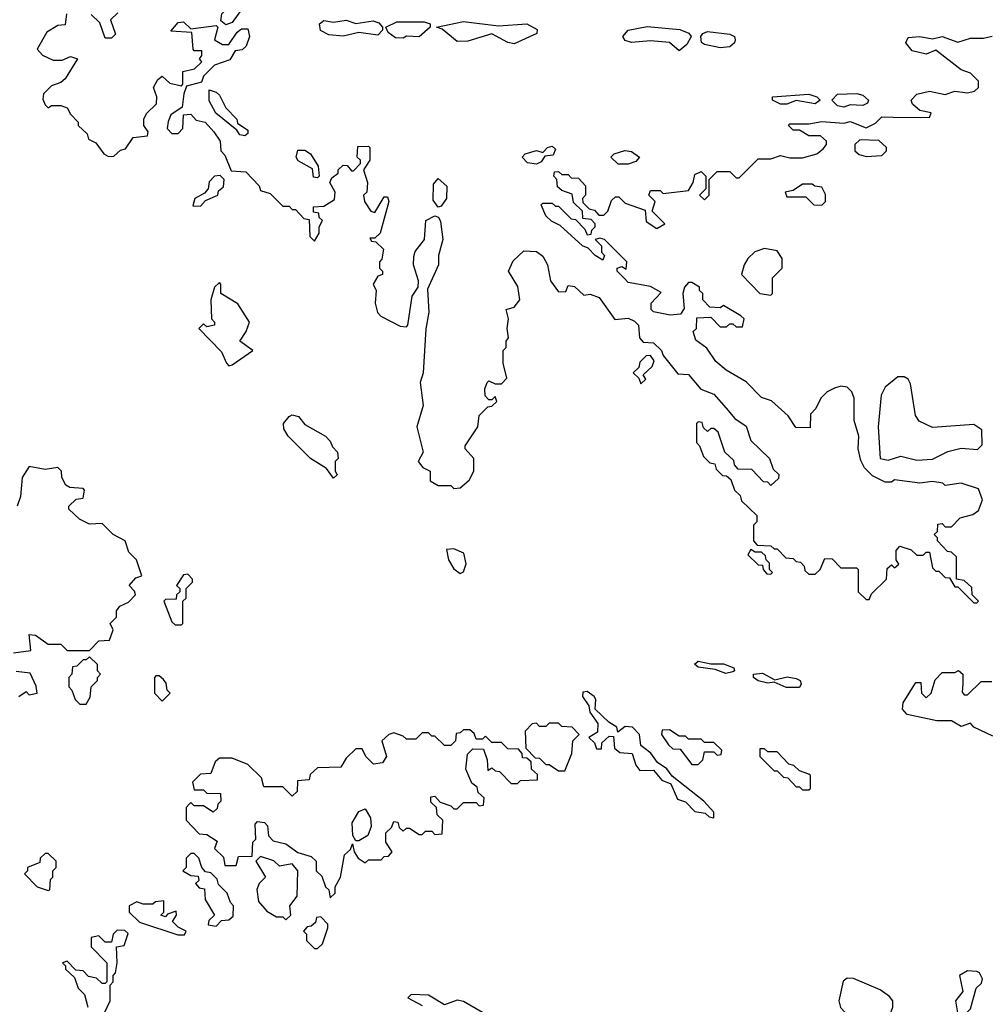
# Model space of a CAD drawing. Extents: x 2737310 to 2869991, y 870230 to 1012730.
# Tile 440 of 479: x 2822225 to 2825271, y 926174 to 929278. Entities that reach past the tile are written whole.
import ezdxf

# ---------------------------------------------------------------- set-up
doc = ezdxf.new("R2010")
doc.units = 0

msp = doc.modelspace()

# ---------------------------------------------------------------- linework, layer by layer
at = {"layer": '0CON02XD'}
for points in [[(2822875, 929262.5), (2822860, 929275), (2822863, 929297), (2822903, 929337), (2822920, 929335), (2822927.5, 929315), (2822895, 929270), (2822875, 929262.5)], [(2822373, 929297), (2822368.3, 929261.7), (2822345, 929260), (2822310.7, 929239.3), (2822280, 929185), (2822297, 929167), (2822330.7, 929150.7), (2822359.3, 929150.7), (2822385, 929162.5), (2822407.5, 929155), (2822368.3, 929091.7), (2822355, 929080), (2822325, 929070), (2822300, 929045), (2822298.3, 929028.3), (2822305, 929010), (2822315, 929000), (2822325, 929007.5), (2822355, 929007.5), (2822375, 929000), (2822385, 928980), (2822410, 928955), (2822410, 928945), (2822438.3, 928918.3), (2822441.7, 928901.7), (2822465, 928890), (2822490, 928855), (2822505, 928847.5), (2822521.7, 928848.3), (2822543, 928867), (2822558.3, 928871.7), (2822583, 928907), (2822628.3, 928911.7), (2822630, 928925), (2822616.7, 928945), (2822616.7, 928965), (2822625, 928982.5), (2822657, 929013), (2822657.5, 929035), (2822647.5, 929065), (2822660.7, 929089.3), (2822675, 929100), (2822698.3, 929078.3), (2822735, 929070), (2822740, 929075), (2822740, 929115), (2822777, 929123), (2822800, 929145), (2822792.5, 929155), (2822800, 929165), (2822800, 929180), (2822775, 929180), (2822772.5, 929185), (2822768.3, 929238.3), (2822701.7, 929241.7), (2822725, 929270), (2822741.7, 929271.7), (2822765, 929250), (2822845, 929260), (2822850, 929255), (2822840, 929215), (2822865, 929200), (2822885, 929200), (2822910.7, 929239.3), (2822925, 929250), (2822945, 929250), (2822950, 929225), (2822940, 929195), (2822927, 929183), (2822905, 929180), (2822888.3, 929151.7), (2822840, 929135), (2822805, 929100), (2822798.3, 929081.7), (2822751.7, 929068.3), (2822742.5, 929045), (2822737.5, 929002.5), (2822701.7, 928978.3), (2822693, 928957), (2822690, 928935), (2822705, 928920), (2822725, 928920), (2822740, 928935), (2822741.7, 928978.3), (2822765, 928980), (2822781.7, 928961.7), (2822810, 928955), (2822837.5, 928925), (2822857.5, 928895), (2822860, 928865), (2822871.7, 928851.7), (2822891.7, 928801.7), (2822938.3, 928798.3), (2822980, 928755), (2822985, 928740), (2823015, 928730), (2823055, 928690), (2823075, 928690), (2823085, 928680), (2823095, 928680), (2823121.7, 928651.7), (2823138.3, 928648.3), (2823140, 928595), (2823155, 928580), (2823170, 928605), (2823170, 928625), (2823180, 928645), (2823170, 928655), (2823168.3, 928668.3), (2823151.7, 928671.7), (2823151.7, 928688.3), (2823185, 928690), (2823218.3, 928711.7), (2823220, 928735), (2823203.3, 928765), (2823210, 928780), (2823230, 928795), (2823230, 928805), (2823245, 928820), (2823258.3, 928818.3), (2823271.7, 928801.7), (2823278.3, 928801.7), (2823300, 928825), (2823300, 928835), (2823290, 928845), (2823291.7, 928878.3), (2823325, 928880), (2823330, 928875), (2823330, 928835), (2823310, 928805), (2823322.5, 928765), (2823320, 928735), (2823310, 928725), (2823312.5, 928705), (2823332.5, 928675), (2823345, 928670), (2823375, 928720), (2823385, 928720), (2823390, 928705), (2823362.5, 928605), (2823345, 928590), (2823330, 928590), (2823335, 928580), (2823348.3, 928578.3), (2823372.5, 928555), (2823367, 928523), (2823360, 928515), (2823360, 928495), (2823370, 928485), (2823370, 928475), (2823355, 928470), (2823340, 928445), (2823350, 928425), (2823346.7, 928385), (2823353.3, 928355), (2823363.9, 928343.9), (2823425, 928312.5), (2823445, 928310), (2823450, 928315), (2823463, 928407), (2823482.5, 928435), (2823483.3, 928455), (2823467.5, 928505), (2823468.3, 928531.7), (2823473, 928547), (2823502.5, 928585), (2823506.7, 928645), (2823535, 928660), (2823546.2, 928656.2), (2823552.3, 928642.3), (2823560, 928585), (2823546.7, 928535), (2823546.7, 928505), (2823511.7, 928428.3), (2823515.9, 928355.9)], [(2822535, 929300), (2822511.7, 929278.3), (2822527, 929233), (2822515, 929220), (2822495, 929220), (2822478.3, 929268.3), (2822450, 929295)], [(2823245, 929226.7), (2823200.7, 929230.7), (2823174, 929244), (2823171.2, 929265), (2823185, 929275.8), (2823215, 929270.8), (2823255, 929276.7), (2823285, 929266.2), (2823340, 929275), (2823358.3, 929268.3), (2823370, 929255), (2823370, 929245), (2823355, 929230), (2823295, 929237.5), (2823245, 929226.7)], [(2823435, 929220), (2823410.7, 929220.7), (2823387.5, 929237.5), (2823380, 929255), (2823415, 929271.9), (2823501.4, 929271.4), (2823520, 929265), (2823520, 929255), (2823485, 929224), (2823445, 929226.7), (2823435, 929220)], [(2823785, 929202.5), (2823765, 929206.2), (2823715, 929233.3), (2823639.1, 929210.9), (2823605, 929209.2), (2823558.3, 929248.3), (2823540, 929255), (2823625, 929272.7), (2823735, 929258.8), (2823825, 929265.7), (2823857.7, 929247.7), (2823856.7, 929235), (2823785, 929202.5)], [(2824305, 929180), (2824275, 929206), (2824215, 929211.5), (2824155, 929206), (2824135, 929212.5), (2824127.5, 929225), (2824144.6, 929245.4), (2824205, 929256.7), (2824307.4, 929247.4), (2824335.7, 929235.7), (2824343.3, 929225), (2824329.5, 929200.5), (2824305, 929180)], [(2824435, 929190), (2824385, 929200), (2824376.4, 929206.4), (2824373.3, 929225), (2824380, 929235), (2824395, 929240.8), (2824465, 929232.5), (2824480, 929225), (2824482.5, 929215), (2824480, 929205), (2824465, 929192.5), (2824435, 929190)], [(2825245, 927440), (2825250, 927445), (2825230, 927465), (2825228.3, 927488.3), (2825205, 927510), (2825180, 927515), (2825180, 927585), (2825165, 927600), (2825151.7, 927601.7), (2825120, 927635), (2825120, 927645), (2825110, 927655), (2825120, 927665), (2825121.7, 927688.3), (2825135, 927690), (2825145, 927680), (2825165, 927680), (2825191.7, 927708.3), (2825231.7, 927718.3), (2825249.3, 927730.7), (2825262.5, 927765), (2825249.3, 927799.3), (2825195, 927817.5), (2825145, 927810), (2825137, 927817), (2825105, 927822.5), (2825065, 927817.5), (2824985, 927827.5), (2824975, 927820), (2824955, 927820), (2824915, 927840), (2824890, 927865), (2824878.3, 927888.3), (2824870, 927925), (2824872.5, 927965), (2824857.5, 928015), (2824857.5, 928085), (2824850, 928105), (2824835, 928120), (2824815, 928122.5), (2824795, 928116.7), (2824772.5, 928105), (2824752.5, 928085), (2824737, 928053), (2824720, 928035), (2824718.3, 927991.7), (2824673, 927993), (2824649.3, 928029.3), (2824596.4, 928076.4), (2824565, 928087.5), (2824516.4, 928136.4), (2824453.6, 928173.6), (2824420.7, 928200.7), (2824393, 928243), (2824358.3, 928268.3), (2824350, 928295), (2824360, 928305), (2824361.7, 928338.3), (2824405, 928340), (2824435, 928310), (2824455, 928310), (2824465, 928320), (2824475, 928320), (2824485, 928310), (2824505, 928310), (2824510, 928335), (2824500, 928345), (2824445, 928377.5), (2824435, 928370), (2824401.7, 928371.7), (2824380, 928395), (2824380, 928415), (2824370, 928425), (2824370, 928435), (2824345, 928450), (2824335, 928450), (2824322.5, 928435), (2824317.5, 928415), (2824321.7, 928368.3), (2824310, 928350), (2824277, 928347), (2824225, 928357.5), (2824217.5, 928365), (2824217.5, 928385), (2824248.3, 928418.3), (2824215, 928437.5), (2824145, 928450), (2824135, 928460), (2824110, 928485), (2824110, 928495), (2824125, 928500), (2824138.3, 928491.7), (2824140, 928515), (2824070, 928585), (2824055, 928590), (2824040, 928585), (2824060, 928565), (2824060, 928545), (2824070, 928535), (2824065, 928520), (2824040, 928535), (2824018.3, 928558.3), (2824000, 928565), (2823930, 928630), (2823903, 928643), (2823885, 928660), (2823870, 928695), (2823875, 928700), (2823905, 928700), (2823915, 928690), (2823925, 928690), (2823965, 928650), (2823978.3, 928648.3), (2824008.3, 928618.3), (2824015, 928600), (2824028.3, 928601.7), (2824030, 928615), (2824040, 928625), (2824040, 928635), (2824028.3, 928648.3), (2824001.7, 928651.7), (2824000, 928675), (2823971.7, 928701.7), (2823968.3, 928728.3), (2823935, 928740), (2823921.7, 928751.7), (2823920, 928775), (2823910, 928785), (2823911.7, 928798.3), (2823925, 928800), (2823935, 928790), (2823955, 928790), (2823965, 928780), (2823988.3, 928778.3), (2824010, 928755), (2824010, 928725), (2824000, 928715), (2824001.7, 928701.7), (2824021.7, 928681.7), (2824038.3, 928678.3), (2824051.7, 928661.7), (2824068.3, 928661.7), (2824080, 928675), (2824091.7, 928708.3), (2824105, 928720), (2824115, 928720), (2824135, 928700), (2824198.3, 928678.3), (2824201.7, 928641.7), (2824235, 928620), (2824260, 928635), (2824220, 928675), (2824230, 928705), (2824210, 928725), (2824215, 928740), (2824245, 928740), (2824255, 928730), (2824335, 928740), (2824350, 928765), (2824355, 928790), (2824375, 928800), (2824390, 928785), (2824390, 928745), (2824370, 928725), (2824385, 928710), (2824400, 928725), (2824400, 928775), (2824425, 928800), (2824465, 928800), (2824485, 928780), (2824495, 928780), (2824555, 928840), (2824595, 928840), (2824625, 928850), (2824655, 928842.5), (2824695, 928842.5), (2824740, 928855), (2824759.3, 928870.7), (2824770, 928885), (2824770, 928895), (2824751.7, 928911.7), (2824715, 928912.5), (2824685, 928930), (2824665, 928930), (2824650, 928945), (2824655, 928950), (2824715, 928950), (2824755, 928957.5), (2824825, 928952.5), (2824845, 928957.5), (2824895, 928937.5), (2824925, 928952.5), (2824945, 928972.5), (2824980.7, 928970.7), (2825095, 928970), (2825100, 928985), (2825065, 928992.5), (2825041.7, 929011.7), (2825037.5, 929025), (2825055, 929043.3), (2825095, 929052.5), (2825145, 929042.5), (2825175, 929052.5), (2825215, 929047.5), (2825237, 929053), (2825250, 929065), (2825250, 929085), (2825225, 929110), (2825195, 929120), (2825115, 929182.5), (2825085, 929170), (2825040, 929180), (2825020, 929205), (2825028.3, 929221.7), (2825065, 929225.3), (2825105, 929217.5), (2825135.6, 929225.6), (2825185, 929207.5), (2825225, 929220), (2825265, 929220), (2825293.1, 929226.9)], [(2822935, 928912.5), (2822920, 928915), (2822910, 928930), (2822843.6, 928983.6), (2822823, 929023), (2822822.5, 929057.5), (2822845, 929050), (2822855, 929040), (2822875, 929000), (2822910, 928965), (2822911.7, 928951.7), (2822945, 928930), (2822945, 928920), (2822935, 928912.5)], [(2824645, 929012.5), (2824625, 929012.5), (2824600, 929025), (2824600, 929035), (2824715, 929043.3), (2824740, 929035), (2824750, 929025), (2824735, 929013.3), (2824675, 929023.3), (2824645, 929012.5)], [(2824825, 929002.5), (2824805, 929006.7), (2824787.5, 929025), (2824805, 929043.3), (2824865.9, 929045.9), (2824885, 929040), (2824902.5, 929025), (2824900, 929015), (2824885, 929007.5), (2824845, 929010), (2824825, 929002.5)], [(2824895, 928847.5), (2824945, 928850), (2824960, 928865), (2824960, 928875), (2824935, 928897.5), (2824875, 928900), (2824860, 928885), (2824860, 928865), (2824873, 928853), (2824895, 928847.5)], [(2823165, 928780), (2823151.7, 928781.7), (2823148.3, 928808.3), (2823103.3, 928833.3), (2823097.5, 928845), (2823102.5, 928867.5), (2823125, 928867.5), (2823142.5, 928855), (2823167, 928817), (2823170, 928785), (2823165, 928780)], [(2823855, 928822.5), (2823827, 928827), (2823810, 928845), (2823820, 928855), (2823855, 928866.2), (2823875, 928860), (2823890, 928875), (2823905, 928880), (2823915, 928870), (2823908.3, 928851.7), (2823881.7, 928848.3), (2823870, 928830), (2823855, 928822.5)], [(2824145, 928822.5), (2824113, 928823), (2824090, 928845), (2824100, 928855), (2824133.6, 928866.4), (2824155, 928863.3), (2824180, 928845), (2824168.8, 928831.2), (2824145, 928822.5)], [(2822795, 928690), (2822811.7, 928708.3), (2822850, 928725), (2822851.7, 928738.3), (2822868.3, 928751.7), (2822870, 928775), (2822857, 928787), (2822840, 928785), (2822823, 928767), (2822820, 928745), (2822808.3, 928731.7), (2822777.5, 928715), (2822771.7, 928691.7), (2822795, 928690)], [(2823545, 928687.5), (2823529.3, 928709.3), (2823530.7, 928759.3), (2823545, 928777.5), (2823573, 928753), (2823571.2, 928715), (2823555, 928690), (2823545, 928687.5)], [(2824755, 928693.3), (2824767.5, 928705), (2824767, 928727), (2824755, 928750), (2824733, 928753), (2824725, 928760), (2824695, 928760), (2824665, 928740), (2824640, 928735), (2824645, 928720), (2824705, 928720), (2824730, 928695), (2824755, 928693.3)], [(2824595, 928410), (2824600, 928415), (2824600, 928465), (2824630, 928495), (2824630, 928525), (2824615, 928550), (2824575, 928557.5), (2824543.9, 928546.1), (2824522.5, 928525), (2824510, 928505), (2824502.5, 928475), (2824560, 928415), (2824595, 928410)], [(2823515.9, 928355.9), (2823506.1, 928303.9), (2823498, 928165), (2823488.8, 928135), (2823497.7, 928062.3), (2823477.5, 927995), (2823497.5, 927915), (2823482.5, 927885), (2823497, 927867), (2823520, 927855), (2823520, 927825), (2823545, 927810), (2823585, 927810), (2823595, 927800), (2823615, 927802.5), (2823643, 927827), (2823657.5, 927855), (2823657.5, 927895), (2823630, 927925), (2823630, 927935), (2823670, 927995), (2823675, 928030), (2823701.7, 928058.3), (2823715, 928060), (2823730, 928075), (2823725, 928090), (2823715, 928080), (2823705, 928080), (2823693, 928093), (2823692.5, 928115), (2823700, 928135), (2823705, 928140), (2823725, 928130), (2823745, 928130), (2823761.7, 928148.3), (2823750, 928195), (2823750, 928235), (2823760, 928245), (2823760, 928265), (2823767.5, 928275), (2823762.5, 928305), (2823767.5, 928335), (2823760, 928365), (2823785, 928372.5), (2823802.5, 928395), (2823797, 928437), (2823767.5, 928485), (2823781.7, 928518.3), (2823815, 928550), (2823855, 928547.5), (2823875, 928532.5), (2823890, 928505), (2823900, 928455), (2823925, 928420), (2823948.3, 928421.7), (2823955, 928440), (2823975, 928437.5), (2824005, 928410), (2824025, 928412.5), (2824053, 928403), (2824103, 928333), (2824145, 928337.5), (2824165, 928327.5), (2824177.5, 928315), (2824180, 928275), (2824191.7, 928261.7), (2824225, 928260), (2824250, 928235), (2824255, 928220), (2824301.7, 928161.7), (2824335, 928160), (2824373.3, 928113.3), (2824415, 928097.5), (2824453.3, 928053.3), (2824480.7, 928020.7), (2824516.4, 927996.4), (2824531.7, 927951.7), (2824590, 927895), (2824601.7, 927861.7), (2824620, 927845), (2824618.3, 927831.7), (2824595, 927810), (2824585, 927820), (2824571.7, 927821.7), (2824535, 927860), (2824491.7, 927861.7), (2824480, 927875), (2824478.3, 927888.3), (2824450, 927915), (2824428.3, 927978.3), (2824415, 927990), (2824405, 927990), (2824395, 927980), (2824381.7, 927991.7), (2824378.3, 928008.3), (2824365, 928010), (2824360, 928005), (2824360, 927945), (2824370, 927935), (2824381.7, 927901.7), (2824401.7, 927881.7), (2824418.3, 927878.3), (2824421.7, 927861.7), (2824441.7, 927841.7), (2824455, 927840), (2824468.3, 927828.3), (2824480, 927795), (2824498.3, 927778.3), (2824501.7, 927761.7), (2824550, 927715), (2824550, 927695), (2824540, 927685), (2824540, 927635), (2824551.7, 927621.7), (2824595, 927620), (2824605, 927610), (2824615, 927610), (2824641.7, 927581.7), (2824665, 927580), (2824675, 927570), (2824688.3, 927568.3), (2824700, 927555), (2824701.7, 927541.7), (2824715, 927530), (2824735, 927530), (2824750, 927545), (2824765, 927580), (2824788.3, 927578.3), (2824815, 927550), (2824865, 927550), (2824870, 927545), (2824870, 927475), (2824895, 927450), (2824905, 927450), (2824911.7, 927468.3), (2824960, 927515), (2824961.7, 927548.3), (2824975, 927560), (2824985, 927550), (2824998.3, 927561.7), (2824990, 927575), (2824990, 927605), (2825001.7, 927618.3), (2825037, 927607), (2825055, 927590), (2825075, 927590), (2825085, 927600), (2825095, 927600), (2825105, 927550), (2825115, 927540), (2825125, 927540), (2825145, 927520), (2825158.3, 927518.3), (2825175, 927490), (2825185, 927490), (2825235, 927440), (2825245, 927440)], [(2822885, 928187.5), (2822895, 928190), (2822960, 928235), (2822920, 928265), (2822940, 928295), (2822950, 928325), (2822913, 928383), (2822860, 928415), (2822860, 928445), (2822855, 928450), (2822840, 928435), (2822827.5, 928395), (2822830, 928335), (2822840, 928325), (2822840, 928315), (2822815, 928310), (2822805, 928320), (2822790, 928305), (2822861.7, 928231.7), (2822877.5, 928195), (2822885, 928187.5)], [(2824185, 928130), (2824200, 928145), (2824191.7, 928158.3), (2824220, 928185), (2824227, 928203), (2824215, 928220), (2824201.7, 928218.3), (2824181.7, 928198.3), (2824178.3, 928181.7), (2824160, 928165), (2824178.3, 928148.3), (2824185, 928130)], [(2825055, 927890), (2825105, 927892.5), (2825153, 927917), (2825195, 927927.5), (2825247, 927923), (2825261.7, 927938.3), (2825260, 927985), (2825235, 928002.5), (2825105, 927992.5), (2825063, 928013), (2825050.7, 928030.7), (2825035, 928130), (2825027.5, 928145), (2825015, 928152.5), (2824995, 928152.5), (2824955, 928120), (2824942.5, 928095), (2824933.3, 927995), (2824940, 927895), (2824965, 927890), (2825005, 927902.5), (2825055, 927890)], [(2823215, 927833.3), (2823193, 927863), (2823142.5, 927895), (2823072.5, 927965), (2823058.3, 927988.3), (2823057.5, 928005), (2823075, 928027.5), (2823085, 928032.5), (2823105, 928027.5), (2823125, 928002.5), (2823190, 927965), (2823205, 927950), (2823211.7, 927931.7), (2823227.5, 927915), (2823230, 927895), (2823220, 927885), (2823220, 927855), (2823226.4, 927843.6), (2823215, 927833.3)], [(2822205, 927282.5), (2822260, 927290), (2822255, 927340), (2822275, 927337.5), (2822315, 927310), (2822355, 927310), (2822375, 927290), (2822445, 927290), (2822475, 927320), (2822508.3, 927321.7), (2822520, 927355), (2822510, 927375), (2822530, 927395), (2822530, 927415), (2822540.7, 927429.3), (2822568.3, 927441.7), (2822590, 927465), (2822587, 927477), (2822570, 927495), (2822591.7, 927518.3), (2822610, 927525), (2822593.3, 927575), (2822569.3, 927599.3), (2822557.5, 927635), (2822520, 927655), (2822485, 927690), (2822445, 927687.5), (2822413.6, 927703.6), (2822380, 927735), (2822380, 927745), (2822403, 927767), (2822425, 927770), (2822430, 927795), (2822425, 927800), (2822383, 927803), (2822370.7, 927810.7), (2822357.5, 927835), (2822356.7, 927855), (2822345, 927866.7), (2822305, 927860), (2822255, 927870), (2822233.3, 927835), (2822227.5, 927775), (2822217.5, 927745)], [(2823615, 927532.5), (2823625, 927537.5), (2823633, 927563), (2823626.1, 927596.1), (2823595, 927610), (2823571.7, 927608.3), (2823577.5, 927575), (2823595, 927547.5), (2823615, 927532.5)], [(2824595, 927530), (2824600, 927535), (2824590, 927545), (2824590, 927565), (2824580, 927575), (2824578.3, 927588.3), (2824565, 927600), (2824545, 927600), (2824531.7, 927608.3), (2824521.7, 927591.7), (2824555, 927560), (2824568.3, 927558.3), (2824570, 927545), (2824581.7, 927531.7), (2824595, 927530)], [(2822735, 927370), (2822740, 927375), (2822740, 927445), (2822750, 927455), (2822750, 927485), (2822770, 927505), (2822770, 927515), (2822755, 927530), (2822741.7, 927528.3), (2822720, 927495), (2822730, 927485), (2822730, 927475), (2822720, 927465), (2822718.3, 927451.7), (2822685, 927450), (2822680, 927445), (2822705, 927380), (2822715, 927370), (2822735, 927370)], [(2822435, 927120), (2822447, 927143), (2822450, 927175), (2822470, 927195), (2822470, 927205), (2822480, 927215), (2822470, 927225), (2822470, 927245), (2822445, 927270), (2822435, 927260), (2822425, 927260), (2822405, 927240), (2822391.7, 927238.3), (2822390, 927215), (2822380, 927205), (2822380, 927175), (2822390, 927165), (2822400, 927135), (2822415, 927120), (2822435, 927120)], [(2824453, 927217), (2824419.3, 927229.3), (2824365, 927237.5), (2824353.6, 927246.4), (2824365, 927256.2), (2824405, 927247.5), (2824445, 927248), (2824477.5, 927235), (2824480, 927225), (2824475, 927222.5), (2824453, 927217)], [(2822222.5, 927145), (2822245, 927160), (2822255, 927150), (2822280, 927155), (2822277, 927177), (2822258.3, 927218.3), (2822213.6, 927223.6)], [(2824642.7, 927172.7), (2824605, 927190), (2824585, 927186.7), (2824554.2, 927194.2), (2824540, 927205), (2824540, 927215), (2824568.3, 927218.3), (2824607, 927197), (2824646.1, 927206.1), (2824675, 927201.2), (2824686.7, 927195), (2824690, 927185), (2824685, 927173.3), (2824642.7, 927172.7)], [(2825295, 927020), (2825235, 927047.5), (2825225, 927060), (2825195, 927050), (2825165, 927067.5), (2825118.3, 927068.3), (2825025, 927087.5), (2825010, 927105), (2825012.5, 927125), (2825051.7, 927188.3), (2825068.3, 927188.3), (2825070, 927155), (2825085, 927140), (2825100, 927155), (2825113, 927197), (2825135, 927220), (2825175, 927220), (2825187, 927227), (2825200, 927215), (2825200, 927185), (2825198.3, 927158.3), (2825205, 927150), (2825215, 927150), (2825258.3, 927191.7), (2825291.7, 927191.7)], [(2822675, 927130), (2822700, 927155), (2822690, 927165), (2822687, 927187), (2822678.3, 927198.3), (2822665, 927210), (2822655, 927210), (2822650, 927205), (2822650, 927155), (2822675, 927130)], [(2824415, 926762.5), (2824415, 926780), (2824383.3, 926815), (2824283.6, 926893.6), (2824266.4, 926916.4), (2824237, 926937), (2824216.4, 926966.4), (2824185, 926990), (2824180, 927025), (2824158.3, 927048.3), (2824135, 927050), (2824111.7, 927031.7), (2824108.3, 927048.3), (2824083.6, 927063.6), (2824040, 927105), (2824042.5, 927135), (2824037.5, 927145), (2824015, 927160), (2824001.7, 927158.3), (2824000, 927145), (2824020, 927115), (2824023.3, 927095), (2824049.3, 927059.3), (2824048.3, 927031.7), (2824020, 927015), (2824038.3, 926998.3), (2824045, 926980), (2824060, 926980), (2824061.7, 926998.3), (2824085, 927020), (2824098.3, 927018.3), (2824101.7, 926981.7), (2824118.3, 926968.3), (2824157.5, 926965), (2824168.3, 926928.3), (2824181.7, 926911.7), (2824225, 926912.5), (2824250.7, 926880.7), (2824278.8, 926868.8), (2824300.7, 926820.7), (2824325, 926812.5), (2824355, 926782.5), (2824387, 926777), (2824400, 926765), (2824415, 926762.5)], [(2823205, 926510), (2823220, 926525), (2823220, 926545), (2823236.7, 926575), (2823250, 926645), (2823268.3, 926661.7), (2823275, 926680), (2823280, 926655), (2823292.5, 926635), (2823315, 926620), (2823325, 926630), (2823365, 926630), (2823375, 926640), (2823388.3, 926641.7), (2823400, 926655), (2823380, 926685), (2823380, 926715), (2823398.3, 926731.7), (2823405, 926750), (2823418.3, 926748.3), (2823421.7, 926731.7), (2823435, 926720), (2823445, 926730), (2823455, 926730), (2823485, 926710), (2823495, 926710), (2823505, 926720), (2823525, 926720), (2823535, 926710), (2823558.3, 926711.7), (2823560, 926755), (2823541.7, 926771.7), (2823540, 926795), (2823521.7, 926811.7), (2823521.7, 926828.3), (2823535, 926830), (2823551.7, 926811.7), (2823585, 926800), (2823595, 926790), (2823605, 926790), (2823625, 926810), (2823665, 926810), (2823675, 926800), (2823688.3, 926801.7), (2823690, 926825), (2823671.7, 926841.7), (2823668.3, 926858.3), (2823651.7, 926871.7), (2823632.5, 926915), (2823637.5, 926962.5), (2823655, 926980), (2823688.3, 926978.3), (2823700, 926945), (2823701.7, 926911.7), (2823715, 926920), (2823725, 926910), (2823738.3, 926908.3), (2823775, 926870), (2823795, 926870), (2823805, 926880), (2823858.3, 926881.7), (2823858.3, 926898.3), (2823840, 926915), (2823838.3, 926938.3), (2823825, 926950), (2823811.7, 926951.7), (2823810, 926965), (2823798.3, 926978.3), (2823765, 926980), (2823745, 927000), (2823715, 927000), (2823695, 927020), (2823685, 927010), (2823665, 927010), (2823658.3, 927028.3), (2823645, 927040), (2823625, 927040), (2823615, 927030), (2823601.7, 927028.3), (2823600, 927005), (2823585, 926990), (2823565, 926990), (2823535, 927020), (2823525, 927020), (2823515, 927030), (2823495, 927030), (2823475, 927010), (2823445, 927010), (2823435, 927020), (2823405, 927030), (2823390, 927025), (2823367.5, 927005), (2823382.5, 926955), (2823370, 926935), (2823341.7, 926931.7), (2823317.5, 926955), (2823305, 926980), (2823285, 926980), (2823255, 926950), (2823238.3, 926921.7), (2823165, 926920), (2823141.7, 926898.3), (2823138.3, 926881.7), (2823101.7, 926878.3), (2823100, 926845), (2823085, 926830), (2823055, 926860), (2822995, 926860), (2822988.3, 926888.3), (2822945, 926930), (2822895, 926950), (2822855, 926950), (2822841.7, 926938.3), (2822828.3, 926901.7), (2822795, 926900), (2822770, 926875), (2822775, 926850), (2822805, 926850), (2822815, 926840), (2822858.3, 926838.3), (2822860, 926815), (2822850, 926805), (2822848.3, 926791.7), (2822835, 926780), (2822805, 926800), (2822775, 926800), (2822765, 926810), (2822760, 926805), (2822750, 926795), (2822750, 926755), (2822791.7, 926711.7), (2822815, 926710), (2822848.3, 926688.3), (2822840, 926665), (2822868.3, 926638.3), (2822871.7, 926611.7), (2822908.3, 926611.7), (2822915, 926640), (2822958.3, 926641.7), (2822960, 926685), (2822970, 926695), (2822968.3, 926741.7), (2822975, 926750), (2822997, 926747), (2823007, 926737), (2823010, 926705), (2823025, 926690), (2823065, 926680), (2823103, 926653), (2823145, 926640), (2823160, 926625), (2823160, 926595), (2823178.3, 926578.3), (2823190, 926545), (2823200, 926535), (2823205, 926510)], [(2823945, 926910), (2823966.7, 926965), (2823970, 927005), (2823990, 927025), (2823968.3, 927048.3), (2823935, 927050), (2823925, 927060), (2823895, 927060), (2823885, 927050), (2823865, 927050), (2823855, 927060), (2823841.7, 927058.3), (2823820, 927035), (2823821.7, 926981.7), (2823851.7, 926951.7), (2823865, 926950), (2823885, 926930), (2823895, 926930), (2823925, 926910), (2823945, 926910)], [(2824365, 926930), (2824380, 926945), (2824385, 926970), (2824415, 926970), (2824425, 926960), (2824438.3, 926961.7), (2824440, 926975), (2824415, 927000), (2824385, 927000), (2824375, 927010), (2824335, 927010), (2824325, 927020), (2824305, 927020), (2824275, 927040), (2824251.7, 927038.3), (2824250, 927025), (2824271.7, 926991.7), (2824285, 926980), (2824308.3, 926978.3), (2824345, 926930), (2824365, 926930)], [(2824715, 926850), (2824720, 926855), (2824720, 926895), (2824715, 926900), (2824685, 926910), (2824667, 926927), (2824651.7, 926931.7), (2824615, 926970), (2824585, 926970), (2824575, 926980), (2824560, 926980), (2824560, 926955), (2824605, 926910), (2824615, 926910), (2824635, 926890), (2824648.3, 926888.3), (2824675, 926860), (2824685, 926860), (2824695, 926850), (2824715, 926850)], [(2823295, 926690), (2823285, 926690), (2823276.2, 926706.2), (2823273.9, 926746.1), (2823295, 926782.5), (2823315, 926790), (2823331.7, 926761.7), (2823333.3, 926735), (2823323.3, 926706.7), (2823295, 926690)], [(2822315, 926532.5), (2822320, 926535), (2822322.5, 926567.5), (2822330, 926575), (2822330, 926595), (2822340, 926605), (2822340, 926625), (2822315, 926650), (2822305, 926650), (2822290, 926635), (2822288.3, 926621.7), (2822250, 926605), (2822250, 926595), (2822240, 926585), (2822280, 926545), (2822315, 926532.5)], [(2822845, 926420), (2822861.7, 926438.3), (2822885, 926440), (2822898.3, 926451.7), (2822900, 926485), (2822890, 926495), (2822880, 926525), (2822851.7, 926551.7), (2822848.3, 926568.3), (2822828.3, 926588.3), (2822811.7, 926591.7), (2822800, 926605), (2822790, 926635), (2822775, 926650), (2822765, 926650), (2822750, 926635), (2822750, 926605), (2822740, 926595), (2822765, 926580), (2822788.3, 926578.3), (2822790, 926565), (2822780, 926555), (2822791.7, 926541.7), (2822808.3, 926538.3), (2822810, 926505), (2822840, 926455), (2822821.7, 926438.3), (2822820, 926425), (2822845, 926420)], [(2823065, 926440), (2823080, 926455), (2823077.5, 926485), (2823100, 926515), (2823102.5, 926595), (2823085, 926617.5), (2823045, 926610), (2823026.7, 926626.7), (2822985, 926640), (2822970, 926625), (2823000, 926575), (2822980, 926555), (2822973.6, 926536.4), (2822978.3, 926498.3), (2823005, 926467.5), (2823035, 926450), (2823055, 926450), (2823065, 926440)], [(2822745, 926393.3), (2822750, 926405), (2822725, 926417.5), (2822707.5, 926435), (2822720, 926455), (2822718.3, 926468.3), (2822691.7, 926458.3), (2822685, 926450), (2822670, 926455), (2822680, 926465), (2822680, 926500), (2822653, 926497), (2822645, 926490), (2822615, 926490), (2822595, 926497.5), (2822570, 926485), (2822570, 926465), (2822603, 926433), (2822723.6, 926393.6), (2822745, 926393.3)], [(2823165, 926350), (2823180, 926365), (2823197.5, 926415), (2823197, 926427), (2823175, 926450), (2823161.7, 926448.3), (2823158.3, 926431.7), (2823145, 926420), (2823131.7, 926418.3), (2823120, 926405), (2823130, 926395), (2823130, 926375), (2823155, 926350), (2823165, 926350)], [(2822483, 926127), (2822510, 926185), (2822510, 926235), (2822520, 926245), (2822520, 926265), (2822527, 926273), (2822532.5, 926305), (2822530, 926355), (2822555, 926360), (2822567, 926397), (2822556.4, 926406.4), (2822532.5, 926407.5), (2822520, 926395), (2822515, 926370), (2822495, 926370), (2822475, 926390), (2822450, 926385), (2822450, 926355), (2822500, 926305), (2822500, 926245), (2822495, 926240), (2822485, 926240), (2822467, 926257), (2822441.7, 926261.7), (2822425, 926280), (2822401.7, 926281.7), (2822375, 926310), (2822360, 926305), (2822370, 926295), (2822370, 926285), (2822398.3, 926258.3), (2822410, 926225), (2822430, 926205), (2822440, 926165)], [(2824955, 926127.5), (2824972.5, 926145), (2824980, 926165), (2824980, 926185), (2824969.3, 926199.3), (2824939.5, 926219.5), (2824855, 926256), (2824835, 926256.2), (2824822.5, 926247.5), (2824808.8, 926185), (2824813.9, 926163.9), (2824828.8, 926148.8), (2824885, 926132.5), (2824955, 926127.5)], [(2825175, 926110), (2825185, 926112.5), (2825191.7, 926128.3), (2825225, 926160), (2825242.5, 926225), (2825258.8, 926241.2), (2825262.5, 926255), (2825253.3, 926273.3), (2825245, 926277.5), (2825215, 926280), (2825190, 926265), (2825200, 926215), (2825177.5, 926185), (2825183, 926147), (2825170, 926115), (2825175, 926110)], [(2823705, 926136.7), (2823625, 926182.5), (2823605, 926187.5), (2823565, 926172.5), (2823515, 926202.5), (2823460, 926205), (2823450, 926195), (2823495, 926170)]]:
    msp.add_lwpolyline(points, dxfattribs=at)

doc.saveas('drawing.dxf')
